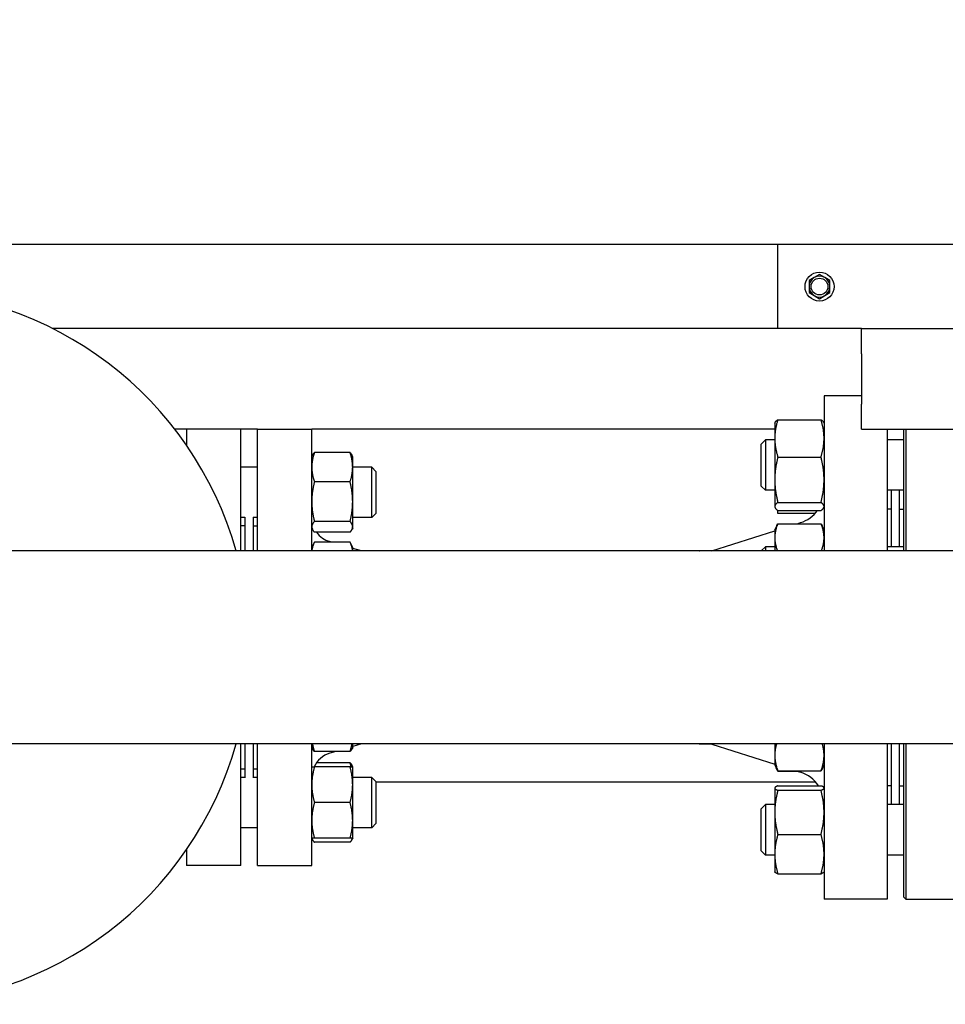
# Model space of a CAD drawing. Header units: inches. Extents: x 24 to 1128, y -69 to 748.
# Tile 625 of 656: x 635 to 648, y 681 to 696. Entities that reach past the tile are written whole.
import ezdxf

# ---------------------------------------------------------------- set-up
doc = ezdxf.new("R2010")
doc.units = ezdxf.units.IN
doc.header["$LTSCALE"] = 32
doc.header["$MEASUREMENT"] = 0
doc.layers.add('Dimension (ANSI)', color=7, linetype='Continuous', lineweight=25)
doc.layers.add('Visible (ANSI)', color=7, linetype='Continuous', lineweight=30)
doc.styles.add('Note Text (ANSI)', font='tahoma.ttf')
doc.dimstyles.new('SB Fraction-16 (ANSI)', dxfattribs={"dimscale": 32, "dimtxt": 0.125, "dimasz": 0.098425, "dimexe": 0.125, "dimexo": 0.0625, "dimgap": 0.031496, "dimtad": 0, "dimtih": 1, "dimtoh": 1, "dimdec": 4, "dimrnd": 1e-08, "dimzin": 0, "dimdsep": 46, "dimlunit": 5, "dimtxsty": 'Note Text (ANSI)', "dimcen": 0.09, "dimdle": 0.393701, "dimclrd": 256, "dimclre": 256, "dimclrt": 256, "dimadec": 0, "dimazin": 3, "dimtfac": 0.96, "dimtofl": 0, "dimtmove": 0, "dimatfit": 3, "dimfxl": 1, "dimfrac": 2, "dimtolj": 1, "dimtzin": 12, "dimlwd": -1, "dimlwe": -1, "dimarcsym": 0})

# ---------------------------------------------------------------- blocks, each defined once
blk = doc.blocks.new('*D17')
at = {"layer": 'Defpoints', "color": 0, "transparency": 16777216}
for p in [(752.781, 712.826), (468.781, 692.669), (752.781, 692.669)]:
    blk.add_point(p, dxfattribs=at)
at = {"layer": 'Dimension (ANSI)', "transparency": 16777216}
for p, q in [((468.781, 694.669), (468.781, 716.826)), ((752.781, 694.669), (752.781, 716.826)), ((471.93, 712.826), (605.483, 712.826)), ((749.631, 712.826), (616.079, 712.826))]:
    blk.add_line(p, q, dxfattribs=at)
for points in [[(471.93, 713.351), (471.93, 712.301), (468.781, 712.826)], [(749.631, 713.351), (749.631, 712.301), (752.781, 712.826)]]:
    blk.add_solid(points, dxfattribs=at)
at = {"layer": 'Dimension (ANSI)', "transparency": 16777216, "insert": (606.491, 714.917), "char_height": 4, "attachment_point": 1, "style": 'Note Text (ANSI)'}
blk.add_mtext('\\A1;284', dxfattribs=at)

msp = doc.modelspace()

# ---------------------------------------------------------------- linework, layer by layer
at = {"layer": 'Visible (ANSI)'}
for p, q in [((645.96813, 692.66853), (631.96813, 692.66853)), ((645.96813, 692.66853), (645.96813, 691.41853)), ((649.96813, 692.66853), (645.96813, 692.66853)), ((646.59313, 692.22366), (646.51513, 692.17863)), ((646.67113, 692.17863), (646.59313, 692.22366)), ((646.51513, 692.17863), (646.43713, 692.1336)), ((646.43713, 692.1336), (646.43713, 692.04353)), ((646.74913, 692.1336), (646.67113, 692.17863)), ((646.74913, 692.04353), (646.74913, 692.1336)), ((646.43713, 692.04353), (646.43713, 691.95346)), ((646.43713, 691.95346), (646.51513, 691.90843)), ((646.67113, 691.90843), (646.74913, 691.95346)), ((646.74913, 691.95346), (646.74913, 692.04353)), ((646.51513, 691.90843), (646.59313, 691.8634)), ((646.59313, 691.8634), (646.67113, 691.90843)), ((647.21813, 691.41853), (635.17032, 691.41853)), ((647.21813, 691.41853), (751.14856, 691.41853)), ((647.21813, 691.04353), (647.21813, 691.41853)), ((647.21813, 691.04353), (647.21813, 690.29353)), ((646.66063, 690.41853), (646.66063, 688.10603)), ((647.21813, 690.41853), (646.66063, 690.41853)), ((647.21813, 689.91853), (647.21813, 690.29353)), ((645.92663, 690.00974), (645.93078, 690.01864)), ((645.92663, 690.00974), (645.92663, 689.78323)), ((645.97172, 690.06122), (646.61555, 690.06122)), ((646.66063, 690.00974), (646.65648, 690.01864)), ((637.16313, 689.91853), (636.99119, 689.91853)), ((637.16313, 689.91853), (637.16313, 689.68295)), ((637.97313, 689.91853), (637.16313, 689.91853)), ((638.22063, 689.91853), (637.97313, 689.91853)), ((637.97313, 688.10603), (637.97313, 689.91853)), ((638.22063, 688.10603), (638.22063, 689.91853)), ((638.22063, 689.91853), (639.03063, 689.91853)), ((645.92663, 689.91853), (639.03063, 689.91853)), ((639.03063, 688.10603), (639.03063, 689.91853)), ((647.21813, 689.91853), (749.64856, 689.91853)), ((647.60063, 689.91853), (647.60063, 688.10603)), ((647.84813, 688.10603), (647.84813, 689.91853)), ((647.87938, 689.91853), (647.87938, 688.10603)), ((645.72563, 689.69724), (645.78813, 689.75974)), ((645.78813, 689.75974), (645.78813, 689.00974)), ((645.92663, 689.75974), (645.78813, 689.75974)), ((645.92663, 689.78323), (645.92663, 689.16701)), ((647.84813, 689.75974), (647.60063, 689.75974)), ((639.60133, 689.57048), (639.06894, 689.57048)), ((645.72563, 689.07224), (645.72563, 689.69724)), ((639.03063, 689.50923), (639.03937, 689.52796)), ((639.63963, 689.50923), (639.6309, 689.52796)), ((639.63963, 689.3537), (639.63963, 689.50923)), ((645.97172, 689.50525), (646.61555, 689.50525)), ((638.22063, 689.35323), (637.97313, 689.35323)), ((639.63963, 688.8408), (639.63963, 689.3537)), ((639.92359, 689.35323), (639.63963, 689.35323)), ((639.92359, 688.60323), (639.92359, 689.35323)), ((639.98609, 689.29073), (639.92359, 689.35323)), ((639.98609, 689.29073), (639.98609, 688.66573)), ((639.60133, 689.13692), (639.06894, 689.13692)), ((645.92663, 689.16701), (645.92663, 688.76851)), ((645.72563, 689.07224), (645.78813, 689.00974)), ((645.92663, 689.00974), (645.78813, 689.00974)), ((647.84813, 689.00974), (647.60063, 689.00974)), ((647.66063, 689.00974), (647.66063, 688.16862)), ((647.78063, 689.00974), (647.78063, 688.16862)), ((639.63963, 688.46532), (639.63963, 688.8408)), ((645.92663, 688.76851), (645.92663, 688.75974)), ((645.92663, 688.75974), (645.93078, 688.75084)), ((645.96813, 688.71087), (645.96813, 688.66853)), ((645.97172, 688.82877), (646.61555, 688.82877)), ((645.97172, 688.70826), (646.61555, 688.70826)), ((646.66063, 688.75974), (646.65648, 688.75084)), ((647.66063, 688.72853), (647.60063, 688.72853)), ((647.78563, 688.16862), (647.78563, 688.72853)), ((647.78563, 688.72853), (647.84813, 688.72853)), ((638.03563, 688.60323), (637.97313, 688.60323)), ((638.03563, 688.6081), (638.03563, 688.10603)), ((638.15563, 688.6081), (638.15563, 688.10603)), ((638.22063, 688.60323), (638.15563, 688.60323)), ((639.60133, 688.54467), (639.06894, 688.54467)), ((639.92359, 688.60323), (639.63963, 688.60323)), ((639.98609, 688.66573), (639.92359, 688.60323)), ((645.96813, 688.66853), (646.5308, 688.66853)), ((647.78063, 688.66853), (647.78563, 688.66853)), ((647.78563, 688.60853), (647.78063, 688.60853)), ((638.03563, 688.48103), (637.97313, 688.48103)), ((638.16063, 688.10603), (638.16063, 688.47853)), ((638.16063, 688.47853), (638.22063, 688.47853)), ((639.03063, 688.44723), (639.03937, 688.4285)), ((639.63963, 688.44723), (639.6309, 688.4285)), ((639.63963, 688.44723), (639.63963, 688.46532)), ((644.9873, 688.10853), (645.92663, 688.40605)), ((645.92663, 688.41862), (645.95576, 688.48108)), ((645.92663, 688.41862), (645.92663, 688.30315)), ((645.97172, 688.51212), (646.61555, 688.51212)), ((646.26152, 688.51212), (646.31161, 688.52798)), ((646.66063, 688.41862), (646.63151, 688.48108)), ((638.16063, 688.35853), (638.15563, 688.35853)), ((639.60133, 688.38598), (639.06894, 688.38598)), ((645.92663, 688.30315), (645.92663, 688.10603)), ((659.51676, 688.10603), (622.67951, 688.10603)), ((639.03063, 688.15624), (639.06894, 688.23838)), ((639.60133, 688.23838), (639.06894, 688.23838)), ((639.32015, 688.23838), (639.29983, 688.24436)), ((639.63963, 688.15624), (639.60133, 688.23838)), ((639.63963, 688.10603), (639.63963, 688.15624)), ((639.77018, 688.10603), (639.63963, 688.14442)), ((644.80259, 688.10603), (644.80451, 688.10853)), ((644.9873, 688.10853), (644.80451, 688.10853)), ((644.80451, 688.10853), (644.80451, 688.10603)), ((644.9873, 688.10853), (644.9873, 688.10603)), ((645.72563, 688.10612), (645.78813, 688.16862)), ((645.72563, 688.10603), (645.72563, 688.10612)), ((645.78813, 688.16862), (645.78813, 688.10603)), ((645.92663, 688.16862), (645.78813, 688.16862)), ((647.84813, 688.16862), (647.60063, 688.16862)), ((659.51676, 685.23103), (622.67951, 685.23103)), ((637.97313, 683.41853), (637.97313, 685.23103)), ((638.03563, 685.23103), (638.03563, 684.72896)), ((638.15563, 685.23103), (638.15563, 684.72896)), ((638.16063, 684.85853), (638.16063, 685.23103)), ((638.22063, 683.41853), (638.22063, 685.23103)), ((639.03063, 683.41853), (639.03063, 685.23103)), ((639.03063, 685.18082), (639.03937, 685.16209)), ((639.63963, 685.18082), (639.6309, 685.16209)), ((639.77018, 685.23103), (639.63963, 685.19263)), ((639.63963, 685.18082), (639.63963, 685.23103)), ((644.80259, 685.23103), (644.80451, 685.22853)), ((644.80451, 685.23103), (644.80451, 685.22853)), ((644.9873, 685.22853), (644.80451, 685.22853)), ((644.9873, 685.23103), (644.9873, 685.22853)), ((644.9873, 685.22853), (645.92663, 684.93101)), ((645.92663, 685.23103), (645.92663, 685.06196)), ((646.66063, 685.23103), (646.66063, 682.91853)), ((647.60063, 685.23103), (647.60063, 682.91853)), ((647.66063, 685.23103), (647.66063, 684.32732)), ((647.78063, 685.23103), (647.78063, 684.32732)), ((647.78563, 684.60853), (647.78563, 685.23103)), ((647.84813, 682.94978), (647.84813, 685.23103)), ((647.87938, 685.23103), (647.87938, 682.91853)), ((639.60133, 685.11957), (639.06894, 685.11957)), ((639.39119, 685.11957), (639.29983, 685.0927)), ((645.92663, 685.06196), (645.92663, 684.91844)), ((638.16063, 684.97853), (638.15563, 684.97853)), ((639.60133, 684.88983), (639.06894, 684.88983)), ((639.60133, 684.95108), (639.10062, 684.95108)), ((639.63963, 684.88983), (639.6309, 684.90856)), ((639.63963, 684.62433), (639.63963, 684.88983)), ((645.92663, 684.91844), (645.94611, 684.87667)), ((645.94611, 684.87667), (645.95576, 684.85598)), ((646.66063, 684.91844), (646.64116, 684.87667)), ((638.03563, 684.85603), (637.97313, 684.85603)), ((638.03563, 684.73383), (637.97313, 684.73383)), ((638.22063, 684.73383), (638.15563, 684.73383)), ((638.16063, 684.85853), (638.22063, 684.85853)), ((639.92359, 684.73383), (639.63963, 684.73383)), ((639.92359, 683.98383), (639.92359, 684.73383)), ((639.98609, 684.67133), (639.92359, 684.73383)), ((645.97172, 684.83189), (646.61555, 684.83189)), ((645.97172, 684.82494), (646.26152, 684.82494)), ((646.2396, 684.83189), (646.31161, 684.80908)), ((647.78563, 684.72853), (647.78063, 684.72853)), ((639.63963, 684.09333), (639.63963, 684.62433)), ((639.98609, 684.67133), (639.98609, 684.04633)), ((639.98609, 684.66853), (646.5308, 684.66853)), ((645.97172, 684.60844), (646.61555, 684.60844)), ((647.66063, 684.60853), (647.60063, 684.60853)), ((647.78063, 684.66853), (647.78563, 684.66853)), ((647.78563, 684.60853), (647.84813, 684.60853)), ((645.92663, 684.57732), (645.92793, 684.5801)), ((645.92663, 684.57732), (645.92663, 684.57456)), ((645.92663, 684.57456), (645.92663, 684.21262)), ((645.97172, 684.54068), (646.61555, 684.54068)), ((646.66063, 684.57732), (646.65934, 684.5801)), ((639.60133, 684.35883), (639.06894, 684.35883)), ((645.72563, 684.26482), (645.78813, 684.32732)), ((645.78813, 684.32732), (645.78813, 683.57732)), ((645.92663, 684.32732), (645.78813, 684.32732)), ((647.84813, 684.32732), (647.60063, 684.32732)), ((645.72563, 683.63982), (645.72563, 684.26482)), ((645.92663, 684.21262), (645.92663, 683.59038)), ((639.63963, 683.82783), (639.63963, 684.09333)), ((639.98609, 684.04633), (639.92359, 683.98383)), ((638.22063, 683.98383), (637.97313, 683.98383)), ((639.92359, 683.98383), (639.63963, 683.98383)), ((645.97172, 683.88456), (646.61555, 683.88456)), ((639.03063, 683.82783), (639.03937, 683.8091)), ((639.60133, 683.82783), (639.06894, 683.82783)), ((639.60133, 683.76658), (639.06894, 683.76658)), ((639.63963, 683.82783), (639.6309, 683.8091)), ((637.16313, 683.65411), (637.16313, 683.41853)), ((645.72563, 683.63982), (645.78813, 683.57732)), ((645.92663, 683.57732), (645.78813, 683.57732)), ((645.92663, 683.59038), (645.92663, 683.32732)), ((647.84813, 683.57732), (647.60063, 683.57732)), ((637.97313, 683.41853), (637.16313, 683.41853)), ((638.22063, 683.41853), (639.03063, 683.41853)), ((645.92663, 683.32732), (645.92793, 683.32455)), ((645.97172, 683.2962), (646.61555, 683.2962)), ((646.66063, 683.32732), (646.65934, 683.32455)), ((647.60063, 682.91853), (646.66063, 682.91853)), ((647.84813, 682.94978), (647.87938, 682.91853)), ((647.87938, 682.91853), (648.78563, 682.91853))]:
    msp.add_line(p, q, dxfattribs=at)
for radius in [0.216, 0.1248]:
    msp.add_circle((646.59313, 692.04353), radius, dxfattribs=at)
for centre, radius, start, end in [((646.59313, 692.04353), 0.156, 120, 180), ((646.59313, 692.04353), 0.156, 60, 120), ((646.59313, 692.04353), 0.156, 0, 60), ((632.78563, 686.66853), 5.315, 15.691698, 164.308302), ((646.59313, 692.04353), 0.156, 180, 240), ((646.59313, 692.04353), 0.156, 300, 0), ((646.59313, 692.04353), 0.156, 240, 300), ((646.16063, 689.00464), 0.5, 287.574716, 323.645749), ((639.40563, 688.60412), 0.375, 215.572456, 253.61155), ((632.78563, 686.66853), 5.315, 195.691698, 344.308302), ((639.40563, 684.73294), 0.375, 106.38845, 155.267065), ((646.16063, 684.33242), 0.5, 33.50812, 72.425284)]:
    msp.add_arc(centre, radius, start, end, dxfattribs=at)
for points, weights in [([(645.97172, 690.06122), (645.92663, 689.91224), (645.92663, 689.78323)], [1, 1.0379548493, 1]), ([(645.93078, 690.01864), (645.94007, 690.03855), (645.97172, 690.06122)], [1.01611555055, 1.02634702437, 1]), ([(646.61555, 690.06122), (646.6472, 690.03855), (646.65648, 690.01864)], [1, 1.02634702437, 1.01611555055]), ([(646.66063, 689.78323), (646.66063, 689.91224), (646.61555, 690.06122)], [1, 1.0379548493, 1]), ([(645.92663, 689.78323), (645.92663, 689.65422), (645.97172, 689.50525)], [1, 1.0379548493, 1]), ([(646.61555, 689.50525), (646.66063, 689.65422), (646.66063, 689.78323)], [1, 1.0379548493, 1]), ([(639.06894, 689.57048), (639.03063, 689.45431), (639.03063, 689.3537)], [1, 1.0379548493, 1]), ([(639.03937, 689.52796), (639.04874, 689.54806), (639.06894, 689.57048)], [1.01895290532, 1.01965956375, 1]), ([(639.63963, 689.3537), (639.63963, 689.45431), (639.60133, 689.57048)], [1, 1.0379548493, 1]), ([(639.60133, 689.57048), (639.62152, 689.54806), (639.6309, 689.52796)], [1, 1.01965956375, 1.01895290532]), ([(645.97172, 689.50525), (645.92663, 689.32398), (645.92663, 689.16701)], [1, 1.0379548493, 1]), ([(646.66063, 689.16701), (646.66063, 689.32398), (646.61555, 689.50525)], [1, 1.0379548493, 1]), ([(639.03063, 689.3537), (639.03063, 689.25309), (639.06894, 689.13692)], [1, 1.0379548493, 1]), ([(639.60133, 689.13692), (639.63963, 689.25309), (639.63963, 689.3537)], [1, 1.0379548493, 1]), ([(639.06894, 689.13692), (639.03063, 688.97823), (639.03063, 688.8408)], [1, 1.0379548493, 1]), ([(639.63963, 688.8408), (639.63963, 688.97823), (639.60133, 689.13692)], [1, 1.0379548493, 1]), ([(645.92663, 689.16701), (645.92663, 689.01003), (645.97172, 688.82877)], [1, 1.0379548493, 1]), ([(646.61555, 688.82877), (646.66063, 689.01003), (646.66063, 689.16701)], [1, 1.0379548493, 1]), ([(639.03063, 688.8408), (639.03063, 688.70336), (639.06894, 688.54467)], [1, 1.0379548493, 1]), ([(639.60133, 688.54467), (639.63963, 688.70336), (639.63963, 688.8408)], [1, 1.0379548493, 1]), ([(645.97172, 688.82877), (645.92663, 688.79648), (645.92663, 688.76851)], [1, 1.0379548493, 1]), ([(645.92663, 688.76851), (645.92663, 688.74055), (645.97172, 688.70826)], [1, 1.0379548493, 1]), ([(646.66063, 688.76851), (646.66063, 688.79648), (646.61555, 688.82877)], [1, 1.0379548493, 1]), ([(646.61555, 688.70826), (646.66063, 688.74055), (646.66063, 688.76851)], [1, 1.0379548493, 1]), ([(639.06894, 688.54467), (639.03063, 688.50215), (639.03063, 688.46532)], [1, 1.0379548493, 1]), ([(639.63963, 688.46532), (639.63963, 688.50215), (639.60133, 688.54467)], [1, 1.0379548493, 1]), ([(639.03063, 688.46532), (639.03063, 688.4285), (639.06894, 688.38598)], [1, 1.0379548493, 1]), ([(639.60133, 688.38598), (639.63963, 688.4285), (639.63963, 688.46532)], [1, 1.0379548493, 1]), ([(645.97172, 688.51212), (645.92663, 688.40013), (645.92663, 688.30315)], [1, 1.0379548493, 1]), ([(645.95576, 688.48108), (645.96282, 688.49622), (645.97172, 688.51212)], [1.01175569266, 1.00727059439, 1]), ([(646.66063, 688.30315), (646.66063, 688.40013), (646.61555, 688.51212)], [1, 1.0379548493, 1]), ([(646.61555, 688.51212), (646.62445, 688.49622), (646.63151, 688.48108)], [1, 1.00727059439, 1.01175569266]), ([(645.92663, 688.30315), (645.92663, 688.21098), (645.96705, 688.10603)], [1, 1.03600393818, 1.00370126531]), ([(646.62021, 688.10603), (646.66063, 688.21098), (646.66063, 688.30315)], [1.00370126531, 1.03600393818, 1]), ([(639.06894, 688.23838), (639.03591, 688.16756), (639.0314, 688.10603)], [1, 1.03255456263, 1.00926384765]), ([(639.63886, 688.10603), (639.63435, 688.16756), (639.60133, 688.23838)], [1.00926384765, 1.03255456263, 1]), ([(639.04019, 685.23103), (639.04959, 685.17825), (639.06894, 685.11957)], [1.0189760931, 1.01881846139, 1]), ([(639.60133, 685.11957), (639.62068, 685.17825), (639.63008, 685.23103)], [1, 1.01881846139, 1.0189760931]), ([(645.95178, 685.23103), (645.92663, 685.143), (645.92663, 685.06196)], [1.01415327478, 1.02854559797, 1]), ([(646.66063, 685.06196), (646.66063, 685.143), (646.63549, 685.23103)], [1, 1.02854559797, 1.01415327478]), ([(639.06894, 685.11957), (639.04874, 685.14199), (639.03937, 685.16209)], [1, 1.01965956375, 1.01895290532]), ([(639.6309, 685.16209), (639.62152, 685.14199), (639.60133, 685.11957)], [1.01895290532, 1.01965956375, 1]), ([(645.92663, 685.06196), (645.92663, 684.95518), (645.97172, 684.83189)], [1, 1.0379548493, 1]), ([(646.61555, 684.83189), (646.66063, 684.95518), (646.66063, 685.06196)], [1, 1.0379548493, 1]), ([(639.03063, 684.88983), (639.03063, 684.88983), (639.06894, 684.88983)], [1, 1.0379548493, 1]), ([(639.06894, 684.88983), (639.03063, 684.74755), (639.03063, 684.62433)], [1, 1.0379548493, 1]), ([(639.60133, 684.95108), (639.62152, 684.92866), (639.6309, 684.90856)], [1, 1.01965956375, 1.01895290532]), ([(639.61923, 684.88983), (639.61175, 684.91947), (639.60133, 684.95108)], [1.01477953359, 1.01005189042, 1]), ([(639.60133, 684.88983), (639.63963, 684.88983), (639.63963, 684.88983)], [1, 1.0379548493, 1]), ([(639.63963, 684.62433), (639.63963, 684.74755), (639.60133, 684.88983)], [1, 1.0379548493, 1]), ([(645.97172, 684.83189), (645.95614, 684.85516), (645.94611, 684.87667)], [1, 1.01279805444, 1.01696531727]), ([(646.64116, 684.87667), (646.63113, 684.85516), (646.61555, 684.83189)], [1.01696531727, 1.01279805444, 1]), ([(645.95065, 684.86741), (645.95945, 684.84686), (645.97172, 684.82494)], [1.01477953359, 1.01005189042, 1]), ([(639.03063, 684.62433), (639.03063, 684.50111), (639.06894, 684.35883)], [1, 1.0379548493, 1]), ([(639.60133, 684.35883), (639.63963, 684.50111), (639.63963, 684.62433)], [1, 1.0379548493, 1]), ([(645.97172, 684.60844), (645.92663, 684.59029), (645.92663, 684.57456)], [1, 1.0379548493, 1]), ([(646.66063, 684.57456), (646.66063, 684.59029), (646.61555, 684.60844)], [1, 1.0379548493, 1]), ([(645.92663, 684.57456), (645.92663, 684.55884), (645.97172, 684.54068)], [1, 1.0379548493, 1]), ([(645.97172, 684.54068), (645.92663, 684.36488), (645.92663, 684.21262)], [1, 1.0379548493, 1]), ([(646.61555, 684.54068), (646.66063, 684.55884), (646.66063, 684.57456)], [1, 1.0379548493, 1]), ([(646.66063, 684.21262), (646.66063, 684.36488), (646.61555, 684.54068)], [1, 1.0379548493, 1]), ([(639.06894, 684.35883), (639.03063, 684.21655), (639.03063, 684.09333)], [1, 1.0379548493, 1]), ([(639.63963, 684.09333), (639.63963, 684.21655), (639.60133, 684.35883)], [1, 1.0379548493, 1]), ([(645.92663, 684.21262), (645.92663, 684.06037), (645.97172, 683.88456)], [1, 1.0379548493, 1]), ([(646.61555, 683.88456), (646.66063, 684.06037), (646.66063, 684.21262)], [1, 1.0379548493, 1]), ([(639.03063, 684.09333), (639.03063, 683.97011), (639.06894, 683.82783)], [1, 1.0379548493, 1]), ([(639.60133, 683.82783), (639.63963, 683.97011), (639.63963, 684.09333)], [1, 1.0379548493, 1]), ([(645.97172, 683.88456), (645.92663, 683.72691), (645.92663, 683.59038)], [1, 1.0379548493, 1]), ([(646.66063, 683.59038), (646.66063, 683.72691), (646.61555, 683.88456)], [1, 1.0379548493, 1]), ([(639.06894, 683.82783), (639.03063, 683.82783), (639.03063, 683.82783)], [1, 1.0379548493, 1]), ([(639.03277, 683.82783), (639.03949, 683.79927), (639.06894, 683.76658)], [1.01375847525, 1.02892942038, 1]), ([(639.63963, 683.82783), (639.63963, 683.82783), (639.60133, 683.82783)], [1, 1.0379548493, 1]), ([(639.60133, 683.76658), (639.63078, 683.79927), (639.6375, 683.82783)], [1, 1.02892942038, 1.01375847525]), ([(645.92663, 683.59038), (645.92663, 683.45385), (645.97172, 683.2962)], [1, 1.0379548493, 1]), ([(646.61555, 683.2962), (646.66063, 683.45385), (646.66063, 683.59038)], [1, 1.0379548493, 1]), ([(645.97172, 683.2962), (645.93408, 683.31136), (645.92793, 683.32455)], [1, 1.0314924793, 1.01072411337]), ([(646.65934, 683.32455), (646.65319, 683.31136), (646.61555, 683.2962)], [1.01072411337, 1.0314924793, 1])]:
    msp.add_rational_spline(points, weights, degree=2, dxfattribs=at)

# ---------------------------------------------------------------- dimensions: what is measured, and where the dimension line sits
at = {"layer": 'Dimension (ANSI)'}
dim = msp.add_linear_dim(base=(752.78063, 712.82601), p1=(468.78063, 692.66853), p2=(752.78063, 692.66853), dimstyle='SB Fraction-16 (ANSI)', override={"dimgap": 0.031496, "dimtih": 0, "dimtoh": 0, "dimdec": 4, "dimtol": 0, "dimlim": 0, "dimtp": 0, "dimtm": 0, "dimtdec": 2, "dimatfit": 1}, dxfattribs=at)
dim.commit()
dim.dimension.update_dxf_attribs({"geometry": '*D17', "text_midpoint": (610.78063, 712.82601), "dimtype": 160})

doc.saveas('drawing.dxf')
